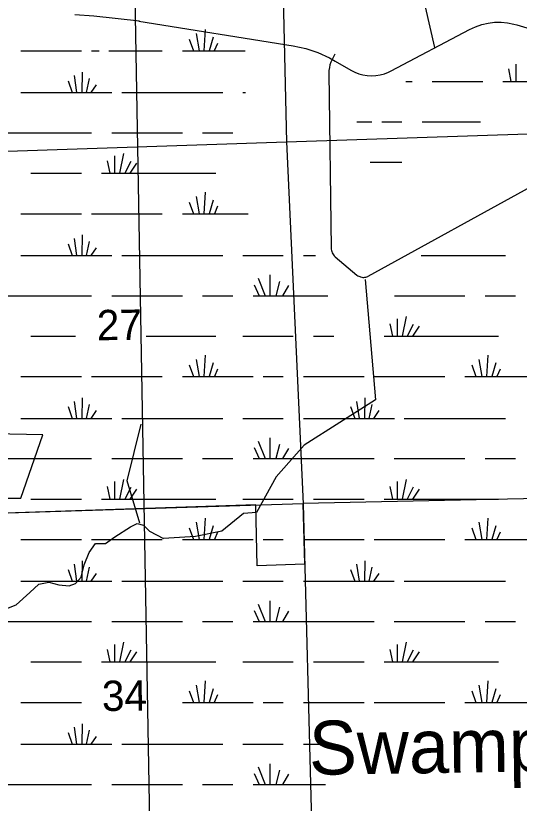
# Model space of a CAD drawing. Extents: x 2480962 to 2688785, y 277103 to 599240.
# Drawn here: x 2596215 to 2603700, y 562676 to 574374 of the extents above; entities that cross this region are included whole.
import ezdxf

# ---------------------------------------------------------------- set-up
doc = ezdxf.new("R2010")
doc.units = 0
for name, color, linetype in [('Divided_Highway', 7, 'Continuous'), ('Level 31', 7, 'Continuous'), ('National Forest', 7, 'Continuous'), ('Section Lines', 7, 'Continuous'), ('Section Numbers', 7, 'Continuous'), ('Swamps', 7, 'Continuous'), ('Swamps Text', 7, 'Continuous'), ('Uninventoried Roads and Features', 7, 'Continuous')]:
    doc.layers.add(name, color=color, linetype=linetype)

msp = doc.modelspace()

# ---------------------------------------------------------------- linework, layer by layer
at = {"layer": 'Divided_Highway'}
msp.add_line((2598405.641, 551119.704), (2597607.113, 596575.587), dxfattribs=at)
at = {"layer": 'Level 31'}
msp.add_lwpolyline([(2595056.456, 567207.382), (2596292.292, 567207.382), (2596615.964, 568149.63), (2595144.73, 568179.075)], close=True, dxfattribs=at)
at = {"layer": 'National Forest'}
for points in [[(2599782.725, 567107.64), (2589948.507, 566782.869), (2589851.78, 569406.908), (2587111.988, 569404.867)], [(2611056.254, 565559.445), (2608446.753, 565548.335), (2608447.641, 567294.524), (2600481.892, 567129.881)], [(2600481.892, 567129.881), (2600509.77, 566227.226), (2599804.842, 566201.069), (2599782.725, 567107.64)]]:
    msp.add_lwpolyline(points, dxfattribs=at)
at = {"layer": 'Section Lines'}
for p, q in [((2600112.829, 577826.341), (2600241.22, 572497.432)), ((2605553.438, 572673.2), (2600241.22, 572497.432)), ((2600241.22, 572497.432), (2595020.252, 572322.097)), ((2600241.169, 572499.566), (2600486.434, 567124.295)), ((2600486.435, 567124.295), (2595258.892, 566960.124)), ((2600486.435, 567124.295), (2600623.613, 561853.552))]:
    msp.add_line(p, q, dxfattribs=at)
at = {"layer": 'Swamps'}
for p, q in [((2603539.242, 573583.214), (2603576.456, 573397.167)), ((2603647.982, 573655.715), (2603647.988, 573397.148)), ((2602407.037, 573397.09), (2602857.039, 573397.111)), ((2602857.039, 573397.111), (2603157.04, 573397.125)), ((2603457.041, 573397.139), (2605157.049, 573397.218)), ((2601657.048, 572797.044), (2601957.049, 572797.058)), ((2602257.05, 572797.072), (2602857.053, 572797.1)), ((2600486.435, 567124.295), (2595259.007, 566956.007))]:
    msp.add_line(p, q, dxfattribs=at)
for points in [[(2599029.942, 574171.883), (2599011.449, 573852.688)], [(2598792.444, 574027.119), (2598855.449, 573852.681)], [(2598896.193, 574108.751), (2598940.949, 573852.685)], [(2599148.695, 574056.824), (2599089.2, 573852.692)], [(2599215.448, 573964.013), (2599167.2, 573852.696)], [(2596290.945, 573852.677), (2597192.695, 573852.628)], [(2597341.195, 573852.631), (2597456.195, 573852.633)], [(2597600.945, 573852.635), (2598391.447, 573852.66)], [(2598692.198, 573852.674), (2598855.449, 573852.681)], [(2598855.449, 573852.681), (2598940.949, 573852.685)], [(2598940.949, 573852.685), (2599011.449, 573852.688)], [(2599011.449, 573852.688), (2599089.2, 573852.692)], [(2599089.2, 573852.692), (2599167.2, 573852.696)], [(2599167.2, 573852.696), (2599623.702, 573852.717)], [(2597081.454, 573485.183), (2597118.46, 573232.805)], [(2597203.953, 573537.186), (2597196.46, 573232.806)], [(2597307.705, 573440.686), (2597263.21, 573232.807)], [(2596992.456, 573407.242), (2597055.46, 573232.804)], [(2597411.707, 573347.873), (2597329.96, 573232.808)], [(2602011.751, 573397.072), (2602107.035, 573397.076)], [(2596290.96, 573232.853), (2597055.46, 573232.804)], [(2597055.46, 573232.804), (2597118.46, 573232.805)], [(2597118.46, 573232.805), (2597196.46, 573232.806)], [(2597196.46, 573232.806), (2597263.21, 573232.807)], [(2597263.21, 573232.807), (2597329.96, 573232.808)], [(2597329.96, 573232.808), (2597641.71, 573232.813)], [(2597790.21, 573232.816), (2599293.466, 573232.878)], [(2599590.217, 573232.892), (2599631.217, 573232.894)], [(2601286.031, 572797.027), (2601507.047, 572797.037)], [(2602857.053, 572797.1), (2603122.463, 572797.112)], [(2595979.224, 572635.276), (2597341.224, 572635.298)], [(2597641.724, 572635.303), (2598692.227, 572635.277)], [(2598992.729, 572635.291), (2599441.981, 572635.312)], [(2597682.733, 572293.798), (2597682.739, 572034.043)], [(2597816.232, 572327.237), (2597756.989, 572034.044)], [(2597574.984, 572219.607), (2597612.239, 572034.042)], [(2597923.985, 572208.487), (2597834.739, 572034.046)], [(2598009.235, 572182.488), (2597912.739, 572034.047)], [(2601483.252, 572197.025), (2601957.063, 572197.047)], [(2596439.239, 572034.023), (2597192.739, 572034.035)], [(2597489.739, 572034.04), (2597612.239, 572034.042)], [(2597612.239, 572034.042), (2597682.739, 572034.043)], [(2597682.739, 572034.043), (2597756.989, 572034.044)], [(2597756.989, 572034.044), (2597834.739, 572034.046)], [(2597834.739, 572034.046), (2597912.739, 572034.047)], [(2597912.739, 572034.047), (2599189.494, 572034.039)], [(2598896.251, 571688.894), (2598940.757, 571432.767)], [(2599030, 571751.965), (2599011.258, 571432.77)], [(2598792.502, 571607.201), (2598855.507, 571432.763)], [(2599148.753, 571636.905), (2599089.258, 571432.774)], [(2599215.506, 571544.157), (2599167.258, 571432.777)], [(2596291.003, 571432.76), (2597192.753, 571432.775)], [(2597341.253, 571432.777), (2598391.505, 571432.805)], [(2598692.256, 571432.755), (2598855.507, 571432.763)], [(2598855.507, 571432.763), (2598940.757, 571432.767)], [(2598940.757, 571432.767), (2599011.258, 571432.77)], [(2599011.258, 571432.77), (2599089.258, 571432.774)], [(2599089.258, 571432.774), (2599167.258, 571432.777)], [(2599167.258, 571432.777), (2599668.26, 571432.801)], [(2597204.011, 571117.27), (2597196.518, 570812.951)], [(2596992.264, 570987.389), (2597055.518, 570812.949)], [(2597081.512, 571065.329), (2597118.518, 570812.95)], [(2597307.763, 571020.77), (2597263.268, 570812.953)], [(2597411.765, 570928.02), (2597330.018, 570812.954)], [(2596291.018, 570812.937), (2597055.518, 570812.949)], [(2597055.518, 570812.949), (2597118.518, 570812.95)], [(2597118.518, 570812.95), (2597196.518, 570812.951)], [(2597196.518, 570812.951), (2597263.268, 570812.953)], [(2597263.268, 570812.953), (2597330.018, 570812.954)], [(2597330.018, 570812.954), (2597641.768, 570812.959)], [(2597790.268, 570812.961), (2599293.524, 570812.96)], [(2599590.275, 570812.974), (2600191.528, 570813.002)], [(2600492.279, 570813.015), (2600670.28, 570813.024)], [(2602244.036, 570813.096), (2603494.792, 570813.091)], [(2599991.284, 570523.487), (2599991.291, 570215.482)], [(2599820.534, 570475.228), (2599924.291, 570215.479)], [(2600136.037, 570426.992), (2600080.291, 570215.486)], [(2599761.036, 570378.724), (2599831.54, 570215.474)], [(2600269.539, 570367.622), (2600180.542, 570215.49)], [(2595979.032, 570215.422), (2597341.283, 570215.382)], [(2597641.783, 570215.386), (2598692.285, 570215.422)], [(2598992.787, 570215.436), (2599441.789, 570215.456)], [(2599742.54, 570215.47), (2599831.54, 570215.474)], [(2599831.54, 570215.474), (2599924.291, 570215.479)], [(2599924.291, 570215.479), (2599991.291, 570215.482)], [(2599991.291, 570215.482), (2600080.291, 570215.486)], [(2600080.291, 570215.486), (2600180.542, 570215.49)], [(2600180.542, 570215.49), (2600852.295, 570215.458)], [(2601843.299, 570215.504), (2602893.553, 570215.552)], [(2603194.055, 570215.566), (2603643.307, 570215.587)], [(2601884.057, 569874.063), (2601884.063, 569614.245)], [(2602017.557, 569907.444), (2601958.314, 569614.248)], [(2601776.309, 569799.806), (2601813.563, 569614.242)], [(2602125.31, 569788.697), (2602036.314, 569614.252)], [(2602210.561, 569762.701), (2602114.064, 569614.255)], [(2596439.297, 569614.169), (2597104.505, 569614.125)], [(2598153.817, 569614.136), (2599189.552, 569614.184)], [(2599590.304, 569614.202), (2600340.057, 569614.237)], [(2600640.808, 569614.188), (2600941.309, 569614.201)], [(2601691.063, 569614.236), (2601813.563, 569614.242)], [(2601813.563, 569614.242), (2601884.063, 569614.245)], [(2601884.063, 569614.245), (2601958.314, 569614.248)], [(2601958.314, 569614.248), (2602036.314, 569614.252)], [(2602036.314, 569614.252), (2602114.064, 569614.255)], [(2602114.064, 569614.255), (2603390.82, 569614.314)], [(2598896.309, 569268.976), (2598940.815, 569012.912)], [(2599030.058, 569332.109), (2599011.316, 569012.915)], [(2603097.577, 569269.107), (2603142.333, 569013.042)], [(2603231.326, 569332.24), (2603212.833, 569013.045)], [(2598792.311, 569187.345), (2598855.565, 569012.908)], [(2599148.811, 569217.05), (2599089.316, 569012.919)], [(2599215.564, 569124.238), (2599167.316, 569012.922)], [(2602993.828, 569187.476), (2603056.833, 569013.038)], [(2603350.079, 569217.18), (2603290.584, 569013.048)], [(2603416.832, 569124.369), (2603368.584, 569013.052)], [(2596290.811, 569012.906), (2597192.812, 569012.859)], [(2597341.312, 569012.861), (2598391.563, 569012.886)], [(2598692.314, 569012.9), (2598855.565, 569012.908)], [(2598855.565, 569012.908), (2598940.815, 569012.912)], [(2598940.815, 569012.912), (2599011.316, 569012.915)], [(2599011.316, 569012.915), (2599089.316, 569012.919)], [(2599089.316, 569012.919), (2599167.316, 569012.922)], [(2599167.316, 569012.922), (2599742.569, 569012.949)], [(2599891.069, 569012.955), (2600191.571, 569012.969)], [(2600492.322, 569012.92), (2601394.076, 569012.961)], [(2601542.576, 569012.968), (2602592.831, 569013.016)], [(2602893.582, 569013.03), (2603056.833, 569013.038)], [(2603056.833, 569013.038), (2603142.333, 569013.042)], [(2603142.333, 569013.042), (2603212.833, 569013.045)], [(2603212.833, 569013.045), (2603290.584, 569013.048)], [(2603290.584, 569013.048), (2603368.584, 569013.052)], [(2603368.584, 569013.052), (2603943.836, 569013.078)], [(2597081.32, 568645.412), (2597118.576, 568393.034)], [(2597203.819, 568697.415), (2597196.577, 568393.035)], [(2601282.834, 568645.513), (2601319.84, 568393.135)], [(2601405.333, 568697.519), (2601397.841, 568393.138)], [(2596992.322, 568567.473), (2597055.576, 568393.033)], [(2597307.822, 568600.915), (2597263.327, 568393.036)], [(2601193.836, 568567.569), (2601256.84, 568393.132)], [(2601509.086, 568601.022), (2601464.591, 568393.141)], [(2597411.824, 568508.103), (2597330.077, 568393.037)], [(2601613.089, 568508.212), (2601531.341, 568393.144)], [(2596290.826, 568393.084), (2597055.576, 568393.033)], [(2597055.576, 568393.033), (2597118.576, 568393.034)], [(2597118.576, 568393.034), (2597196.577, 568393.035)], [(2597196.577, 568393.035), (2597263.327, 568393.036)], [(2597263.327, 568393.036), (2597330.077, 568393.037)], [(2597330.077, 568393.037), (2597641.827, 568393.042)], [(2597790.327, 568393.044), (2599293.332, 568393.104)], [(2599590.333, 568393.117), (2600191.585, 568393.145)], [(2600492.337, 568393.159), (2601256.84, 568393.132)], [(2601256.84, 568393.132), (2601319.84, 568393.135)], [(2601319.84, 568393.135), (2601397.841, 568393.138)], [(2601397.841, 568393.138), (2601464.591, 568393.141)], [(2601464.591, 568393.141), (2601531.341, 568393.144)], [(2601531.341, 568393.144), (2601843.342, 568393.159)], [(2601991.593, 568393.165), (2603494.849, 568393.234)], [(2599991.092, 568103.631), (2599991.099, 567795.563)], [(2599761.094, 567958.867), (2599831.598, 567795.556)], [(2599820.592, 568055.372), (2599924.349, 567795.56)], [(2600135.845, 568007.135), (2600080.349, 567795.567)], [(2600269.596, 567947.765), (2600180.6, 567795.572)], [(2595979.091, 567795.506), (2597341.341, 567795.527)], [(2597641.841, 567795.532), (2598692.094, 567795.504)], [(2598992.845, 567795.517), (2599441.847, 567795.538)], [(2599742.598, 567795.552), (2599831.598, 567795.556)], [(2599831.598, 567795.556), (2599924.349, 567795.56)], [(2599924.349, 567795.56), (2599991.099, 567795.563)], [(2599991.099, 567795.563), (2600080.349, 567795.567)], [(2600080.349, 567795.567), (2600180.6, 567795.572)], [(2600180.6, 567795.572), (2601542.605, 567795.634)], [(2601843.107, 567795.648), (2602893.611, 567795.633)], [(2603194.112, 567795.647), (2603643.364, 567795.667)], [(2597816.349, 567487.467), (2597756.856, 567194.273)], [(2602017.615, 567487.587), (2601958.371, 567194.392)], [(2597575.101, 567379.837), (2597612.106, 567194.271)], [(2597682.599, 567454.027), (2597682.606, 567194.272)], [(2597923.851, 567368.717), (2597834.856, 567194.275)], [(2601776.366, 567379.949), (2601813.621, 567194.385)], [(2601884.115, 567454.143), (2601884.121, 567194.389)], [(2602125.368, 567368.84), (2602036.122, 567194.396)], [(2598009.352, 567342.718), (2597912.856, 567194.276)], [(2602210.619, 567342.843), (2602114.122, 567194.399)], [(2596439.355, 567194.253), (2597192.855, 567194.264)], [(2597489.605, 567194.269), (2597612.106, 567194.271)], [(2597612.106, 567194.271), (2597682.606, 567194.272)], [(2597682.606, 567194.272), (2597756.856, 567194.273)], [(2597756.856, 567194.273), (2597834.856, 567194.275)], [(2597834.856, 567194.275), (2597912.856, 567194.276)], [(2597912.856, 567194.276), (2599189.61, 567194.266)], [(2599590.362, 567194.284), (2600340.115, 567194.318)], [(2600640.616, 567194.332), (2601394.119, 567194.366)], [(2601691.12, 567194.38), (2601813.621, 567194.385)], [(2601813.621, 567194.385), (2601884.121, 567194.389)], [(2601884.121, 567194.389), (2601958.371, 567194.392)], [(2601958.371, 567194.392), (2602036.122, 567194.396)], [(2602036.122, 567194.396), (2602114.122, 567194.399)], [(2602114.122, 567194.399), (2603390.877, 567194.394)], [(2599029.866, 566912.19), (2599011.374, 566592.997)], [(2603231.383, 566912.32), (2603212.641, 566593.125)], [(2598896.367, 566849.121), (2598940.874, 566592.993)], [(2599148.619, 566797.132), (2599089.374, 566593)], [(2603097.634, 566849.25), (2603142.141, 566593.122)], [(2603350.137, 566797.26), (2603290.641, 566593.129)], [(2598792.369, 566767.427), (2598855.623, 566592.99)], [(2599215.622, 566704.383), (2599167.374, 566593.004)], [(2602993.886, 566767.556), (2603056.89, 566593.118)], [(2603416.889, 566704.512), (2603368.642, 566593.132)], [(2596290.87, 566592.99), (2597192.87, 566593.004)], [(2597341.37, 566593.006), (2598391.621, 566593.03)], [(2598692.122, 566592.982), (2598855.623, 566592.99)], [(2598855.623, 566592.99), (2598940.874, 566592.993)], [(2598940.874, 566592.993), (2599011.374, 566592.997)], [(2599011.374, 566592.997), (2599089.374, 566593)], [(2599089.374, 566593), (2599167.374, 566593.004)], [(2599167.374, 566593.004), (2599742.627, 566593.03)], [(2599891.127, 566593.037), (2600191.629, 566593.05)], [(2600492.38, 566593.064), (2601394.134, 566593.105)], [(2601542.634, 566593.112), (2602592.888, 566593.097)], [(2602893.64, 566593.111), (2603056.89, 566593.118)], [(2603056.89, 566593.118), (2603142.141, 566593.122)], [(2603142.141, 566593.122), (2603212.641, 566593.125)], [(2603212.641, 566593.125), (2603290.641, 566593.129)], [(2603290.641, 566593.129), (2603368.642, 566593.132)], [(2603368.642, 566593.132), (2603943.894, 566593.158)], [(2597081.379, 566225.559), (2597118.635, 565973.18)], [(2597203.878, 566277.499), (2597196.635, 565973.182)], [(2601282.892, 566225.656), (2601319.898, 565973.278)], [(2601405.391, 566277.6), (2601397.898, 565973.281)], [(2596992.381, 566147.618), (2597055.385, 565973.179)], [(2597307.88, 566180.999), (2597263.385, 565973.183)], [(2597411.882, 566088.249), (2597330.135, 565973.184)], [(2601193.643, 566147.713), (2601256.898, 565973.275)], [(2601509.144, 566181.103), (2601464.649, 565973.284)], [(2601613.146, 566088.356), (2601531.399, 565973.287)], [(2596290.884, 565973.167), (2597055.385, 565973.179)], [(2597055.385, 565973.179), (2597118.635, 565973.18)], [(2597118.635, 565973.18), (2597196.635, 565973.182)], [(2597196.635, 565973.182), (2597263.385, 565973.183)], [(2597263.385, 565973.183), (2597330.135, 565973.184)], [(2597330.135, 565973.184), (2597641.885, 565973.189)], [(2597790.385, 565973.191), (2599293.39, 565973.185)], [(2599590.391, 565973.199), (2600191.643, 565973.226)], [(2600492.395, 565973.24), (2601256.898, 565973.275)], [(2601256.898, 565973.275), (2601319.898, 565973.278)], [(2601319.898, 565973.278), (2601397.898, 565973.281)], [(2601397.898, 565973.281), (2601464.649, 565973.284)], [(2601464.649, 565973.284), (2601531.399, 565973.287)], [(2601531.399, 565973.287), (2601843.15, 565973.301)], [(2601991.651, 565973.308), (2603494.907, 565973.315)], [(2599820.4, 565635.453), (2599924.407, 565375.703)], [(2599991.15, 565683.712), (2599991.157, 565375.706)], [(2599761.152, 565538.949), (2599831.656, 565375.699)], [(2600135.902, 565587.217), (2600080.407, 565375.71)], [(2600269.654, 565527.847), (2600180.408, 565375.715)], [(2595979.149, 565375.652), (2597341.149, 565375.611)], [(2597641.899, 565375.615), (2598692.152, 565375.647)], [(2598992.903, 565375.661), (2599441.905, 565375.681)], [(2599742.656, 565375.695), (2599831.656, 565375.699)], [(2599831.656, 565375.699), (2599924.407, 565375.703)], [(2599924.407, 565375.703), (2599991.157, 565375.706)], [(2599991.157, 565375.706), (2600080.407, 565375.71)], [(2600080.407, 565375.71), (2600180.408, 565375.715)], [(2600180.408, 565375.715), (2601542.663, 565375.715)], [(2601843.164, 565375.729), (2602893.669, 565375.776)], [(2603194.17, 565375.79), (2603643.172, 565375.81)], [(2597682.658, 565034.173), (2597682.664, 564774.356)], [(2597816.407, 565067.551), (2597756.914, 564774.357)], [(2601884.173, 565034.286), (2601884.179, 564774.469)], [(2602017.672, 565067.668), (2601958.179, 564774.473)], [(2597575.159, 564959.92), (2597612.164, 564774.354)], [(2597923.91, 564948.8), (2597834.914, 564774.358)], [(2598009.41, 564922.801), (2597912.914, 564774.359)], [(2601776.424, 564960.03), (2601813.679, 564774.466)], [(2602125.426, 564948.921), (2602036.18, 564774.476)], [(2602210.677, 564922.924), (2602114.18, 564774.48)], [(2596439.413, 564774.399), (2597192.914, 564774.348)], [(2597489.664, 564774.353), (2597612.164, 564774.354)], [(2597612.164, 564774.354), (2597682.664, 564774.356)], [(2597682.664, 564774.356), (2597756.914, 564774.357)], [(2597756.914, 564774.357), (2597834.914, 564774.358)], [(2597834.914, 564774.358), (2597912.914, 564774.359)], [(2597912.914, 564774.359), (2599189.668, 564774.409)], [(2599590.42, 564774.427), (2600340.173, 564774.461)], [(2600640.674, 564774.413), (2601394.177, 564774.447)], [(2601691.178, 564774.461), (2601813.679, 564774.466)], [(2601813.679, 564774.466), (2601884.179, 564774.469)], [(2601884.179, 564774.469), (2601958.179, 564774.473)], [(2601958.179, 564774.473), (2602036.18, 564774.476)], [(2602036.18, 564774.476), (2602114.18, 564774.48)], [(2602114.18, 564774.48), (2603390.935, 564774.538)], [(2599029.924, 564492.335), (2599011.432, 564173.14)], [(2603231.441, 564492.462), (2603212.698, 564173.269)], [(2598792.427, 564347.572), (2598855.431, 564173.133)], [(2598896.425, 564429.203), (2598940.932, 564173.137)], [(2599148.678, 564377.275), (2599089.432, 564173.144)], [(2602993.693, 564347.699), (2603056.948, 564173.261)], [(2603097.692, 564429.33), (2603142.198, 564173.265)], [(2603350.194, 564377.404), (2603290.699, 564173.272)], [(2599215.43, 564284.465), (2599167.183, 564173.147)], [(2603416.947, 564284.592), (2603368.699, 564173.276)], [(2596290.928, 564173.137), (2597192.928, 564173.088)], [(2598692.181, 564173.126), (2598855.431, 564173.133)], [(2598855.431, 564173.133), (2598940.932, 564173.137)], [(2598940.932, 564173.137), (2599011.432, 564173.14)], [(2599011.432, 564173.14), (2599089.432, 564173.144)], [(2599089.432, 564173.144), (2599167.183, 564173.147)], [(2599167.183, 564173.147), (2599742.685, 564173.174)], [(2599890.935, 564173.18), (2600191.687, 564173.194)], [(2600492.188, 564173.145), (2601394.191, 564173.186)], [(2601542.692, 564173.193), (2602592.946, 564173.24)], [(2602893.697, 564173.254), (2603056.948, 564173.261)], [(2603056.948, 564173.261), (2603142.198, 564173.265)], [(2603142.198, 564173.265), (2603212.698, 564173.269)], [(2603212.698, 564173.269), (2603290.699, 564173.272)], [(2603290.699, 564173.272), (2603368.699, 564173.276)], [(2603368.699, 564173.276), (2603943.951, 564173.302)], [(2597203.936, 563857.645), (2597196.443, 563553.265)], [(2597081.437, 563805.643), (2597118.693, 563553.264)], [(2597307.938, 563761.145), (2597263.443, 563553.266)], [(2596992.439, 563727.702), (2597055.443, 563553.263)], [(2597411.69, 563668.332), (2597330.193, 563553.267)], [(2596290.943, 563553.313), (2597055.443, 563553.263)], [(2597055.443, 563553.263), (2597118.693, 563553.264)], [(2597118.693, 563553.264), (2597196.443, 563553.265)], [(2597196.443, 563553.265), (2597263.443, 563553.266)], [(2597263.443, 563553.266), (2597330.193, 563553.267)], [(2597330.193, 563553.267), (2597641.943, 563553.272)], [(2597790.443, 563553.274), (2599293.448, 563553.33)], [(2599590.449, 563553.344), (2600191.701, 563553.371)], [(2600492.203, 563553.384), (2600818.566, 563553.373)], [(2599991.208, 563263.856), (2599991.215, 562955.788)], [(2599820.458, 563215.598), (2599924.465, 562955.785)], [(2600135.96, 563167.361), (2600080.215, 562955.792)], [(2599761.21, 563119.093), (2599831.714, 562955.781)], [(2600269.712, 563107.991), (2600180.466, 562955.796)], [(2595979.207, 562955.736), (2597341.208, 562955.757)], [(2597641.958, 562955.762), (2598692.21, 562955.729)], [(2598992.961, 562955.743), (2599441.963, 562955.763)], [(2599742.714, 562955.777), (2599831.714, 562955.781)], [(2599831.714, 562955.781), (2599924.465, 562955.785)], [(2599924.465, 562955.785), (2599991.215, 562955.788)], [(2599991.215, 562955.788), (2600080.215, 562955.792)], [(2600080.215, 562955.792), (2600180.466, 562955.796)], [(2600180.466, 562955.796), (2600818.58, 562955.825)]]:
    msp.add_lwpolyline(points, dxfattribs=at)
at = {"layer": 'Uninventoried Roads and Features'}
for p, q in [((2602446.044, 573904.797), (2602304.494, 574504.867)), ((2598052.323, 574294.169), (2597376.362, 574366.025)), ((2598045.339, 574294.91), (2600341.422, 573925.319)), ((2601796.719, 573553.528), (2602963.024, 574171.055)), ((2603663.563, 574238.755), (2604210.955, 574072.855)), ((2600959.846, 573801.048), (2600918.801, 573724.136)), ((2600965.539, 573701.537), (2601197.21, 573566.12)), ((2600870.645, 573526.422), (2600902.893, 570922.639)), ((2601455.093, 570505.895), (2606265.697, 573152.43)), ((2600963.313, 570795.057), (2601288.086, 570522.284)), ((2601408.433, 570455.498), (2601565.426, 568667.335))]:
    msp.add_line(p, q, dxfattribs=at)
for points in [[(2597376.362, 574366.025), (2597094.888, 574386.26)], [(2602963.024, 574171.055), (2603050.773, 574211.787), (2603142.299, 574243.124), (2603236.599, 574264.722), (2603332.64, 574276.344), (2603429.368, 574277.863), (2603525.727, 574269.263), (2603620.657, 574250.639), (2603663.563, 574238.755)], [(2600341.422, 573925.319), (2600526.162, 573885.564), (2600705.734, 573826.717), (2600878.17, 573749.421), (2600965.539, 573701.537)], [(2600918.801, 573724.136), (2600900.642, 573685.347), (2600886.637, 573644.874), (2600876.939, 573603.158), (2600871.654, 573560.657), (2600870.645, 573526.422)], [(2601197.21, 573566.12), (2601254.542, 573536.519), (2601314.654, 573513.075), (2601376.888, 573496.041), (2601440.561, 573485.607), (2601504.976, 573481.885), (2601569.428, 573484.918), (2601633.209, 573494.67), (2601695.622, 573511.036), (2601755.982, 573533.837), (2601796.719, 573553.528)], [(2600902.893, 570922.639), (2600904.04, 570904.95), (2600907.03, 570887.477), (2600911.829, 570870.413), (2600918.387, 570853.944), (2600926.629, 570838.251), (2600936.468, 570823.505), (2600947.792, 570809.868), (2600960.481, 570797.49), (2600963.313, 570795.057)], [(2601288.086, 570522.284), (2601300.49, 570512.927), (2601313.804, 570504.92), (2601327.881, 570498.347), (2601342.569, 570493.282), (2601357.706, 570489.781), (2601373.126, 570487.88), (2601388.66, 570487.602), (2601404.139, 570488.95), (2601419.391, 570491.907), (2601434.25, 570496.443), (2601448.555, 570502.507), (2601455.093, 570505.895)], [(2601565.426, 568667.335), (2600504.232, 567993.118), (2600084.406, 567525.605), (2599795.095, 566994.289), (2599600.12, 566978), (2599279.495, 566716.6), (2598888.34, 566637.658), (2598409.351, 566608.122)], [(2598058.87, 566837.025), (2597873.271, 567465.29), (2598080.192, 568306.617)], [(2594467.09, 567057.325), (2594860.189, 565092.085), (2596220.516, 565622.841), (2596424.947, 565806.936), (2596555.995, 565932.725), (2596707.417, 565962.5), (2596855.304, 565920.651), (2597008.06, 565907.945), (2597101.621, 565937.876), (2597185.41, 566033.223), (2597233.655, 566216.388), (2597308.874, 566400.382), (2597402.95, 566536.633), (2597547.636, 566535.276), (2597687.24, 566634.269), (2597919.737, 566784.434), (2598020.457, 566831.98), (2598111.923, 566805.795), (2598205.332, 566717.822), (2598409.351, 566608.122)]]:
    msp.add_lwpolyline(points, dxfattribs=at)

# ---------------------------------------------------------------- texts
at = {"layer": 'Section Numbers'}
for s, rotation, p in [('27', 0.8222167, (2597423.019, 569552.316)), ('34', 0.8224417, (2597499.3, 564044.809))]:
    msp.add_text(s, height=450, rotation=rotation, dxfattribs=at).set_placement(p)
at = {"layer": 'Swamps Text'}
msp.add_text('Swamp', height=800, rotation=0.8237694, dxfattribs=at).set_placement((2600578.694, 563097.476))

doc.saveas('drawing.dxf')
